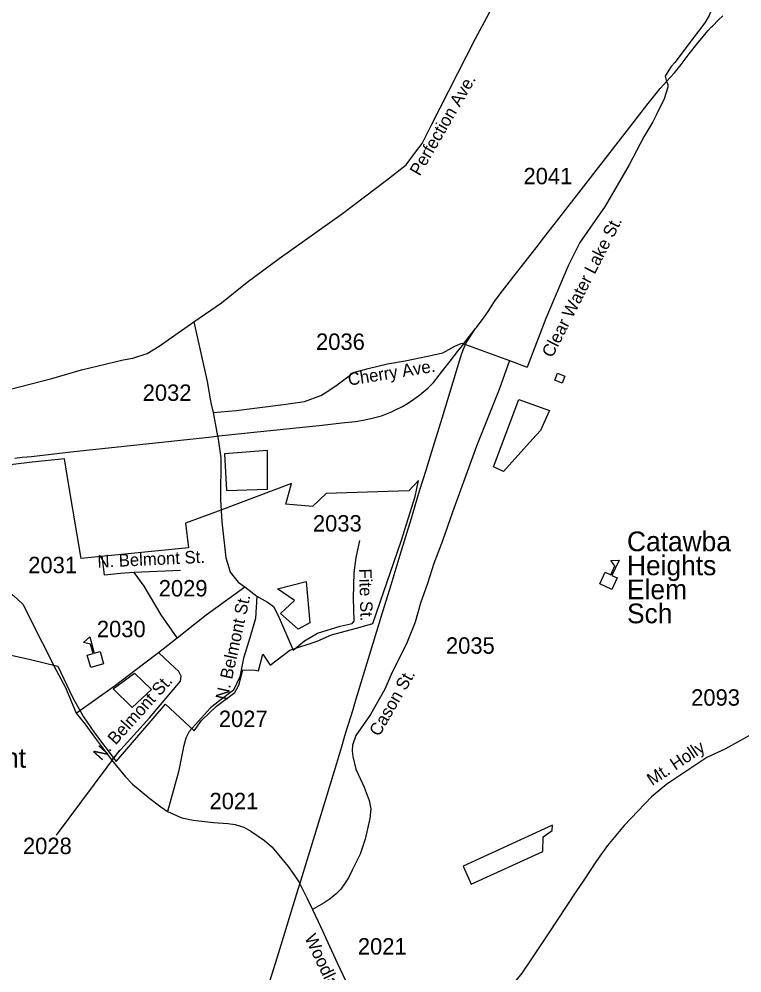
# Model space of a CAD drawing. Extents: x 1364363 to 1407445, y 538563 to 573342.
# Drawn here: x 1387464 to 1392969, y 558110 to 565370 of the extents above; entities that cross this region are included whole.
import ezdxf

# ---------------------------------------------------------------- set-up
doc = ezdxf.new("R2010")
doc.units = 0
for name, color, linetype in [('Default', 7, 'Continuous'), ('Exist Boundary Political City Limit New', 7, 'Continuous'), ('Exist Boundary Political City Limit New Hole', 7, 'Continuous'), ('Exist Cultural Educational Facility High CELL', 7, 'Continuous'), ('Exist Cultural Educational Facility High Label', 7, 'Continuous'), ('Exist Railroad Mainline', 7, 'Continuous'), ('Exist Road Secondary Type 51 Attributed', 7, 'Continuous'), ('Exist Road Secondary Type 51 Label', 7, 'Continuous'), ('Exist Road Secondary Type 51 Number Label', 7, 'Continuous')]:
    doc.layers.add(name, color=color, linetype=linetype)

msp = doc.modelspace()

# ---------------------------------------------------------------- linework, layer by layer
at = {"layer": 'Default'}
msp.add_lwpolyline([(1391599.2, 562599.1), (1391543.8, 562622.4), (1391565.9, 562675), (1391621.3, 562651.7)], close=True, dxfattribs=at)
at = {"layer": 'Exist Boundary Political City Limit New'}
for points in [[(1391373.9, 562172), (1391153.1, 561924.9), (1391076.5, 561961.9), (1391270, 562475), (1391503.5, 562391.6), (1391478.6, 562335.6), (1391435.2, 562238), (1391373.9, 562172)], [(1389678.6, 560774.6), (1389589.1, 560725.4), (1389455.6, 560844.7), (1389561.9, 560943.6), (1389431.9, 561033.4), (1389651.1, 561089.9), (1389678.6, 560774.6)], [(1388473.9, 560267.5), (1388325.8, 560130.8), (1388181, 560270.8), (1388343.9, 560391.4), (1388473.9, 560267.5)]]:
    msp.add_lwpolyline(points, dxfattribs=at)
at = {"layer": 'Exist Boundary Political City Limit New Hole'}
for points in [[(1389027.9, 562059.4), (1389045.1, 561782.4), (1389356.9, 561791.1), (1389356.9, 562085.4), (1389027.9, 562059.4)], [(1390506.1, 561856.6), (1390431.9, 561779.4), (1389802.2, 561758.8), (1389698.8, 561658.5), (1389495.4, 561678.6), (1389538.6, 561834.4), (1388981.6, 561623), (1388731, 561531.8), (1388755, 561344.7), (1387937.1, 561263), (1387841.9, 561834.4), (1387811.2, 562022.7), (1387564.9, 561997), (1387398.5, 561975.8)], [(1386687.2, 560685.2), (1387541.5, 560497.8), (1387759.8, 560444.9), (1387874.1, 560203.6), (1387956.1, 560059.2), (1388038.1, 559937.2), (1388204.5, 559718.2), (1388578.9, 560156.2), (1388797.6, 559952.1), (1388852.4, 560031.8), (1388966.6, 560138.8), (1389106.2, 560243.9), (1389138.1, 560300.4), (1389168.1, 560416.8), (1389261.8, 560414.9), (1389286.9, 560408), (1389320.5, 560534.9), (1389376.1, 560453.2), (1389526.9, 560566.8), (1389734.6, 560634.8), (1389843.2, 560683.7), (1390060.8, 560740.2), (1390158.8, 560768.6), (1390375, 561395.8), (1390480.6, 561736.7), (1390506.1, 561856.6)], [(1390845.2, 558920.9), (1390907.8, 558784.5), (1391453.2, 559034.6), (1391455.1, 559144.7), (1391525, 559192.8), (1391527, 559233.4), (1390845.2, 558920.9)]]:
    msp.add_lwpolyline(points, dxfattribs=at)
at = {"layer": 'Exist Cultural Educational Facility High CELL'}
for points in [[(1391886.4, 561070.9), (1391928.3, 561159.5), (1391969.9, 561139.8), (1392002, 561207.6), (1391969.9, 561249.7), (1392033.6, 561251.8), (1391978.6, 561135.7), (1392020.2, 561116), (1391978.3, 561027.5)], [(1388010.6, 560434), (1387983.7, 560528.2), (1388028, 560540.8), (1388007.4, 560613), (1387955.5, 560623.4), (1388001.9, 560667), (1388037.2, 560543.4), (1388081.5, 560556.1), (1388108.4, 560461.9)]]:
    msp.add_lwpolyline(points, close=True, dxfattribs=at)
at = {"layer": 'Exist Railroad Mainline'}
for points in [[(1390941.1, 563014.6), (1390947.3, 563022.7), (1391014.3, 563109.8), (1391041.7, 563151.9), (1391061.2, 563184.8), (1391085.5, 563219.9), (1391127.9, 563278.4), (1391252, 563437.6), (1391401, 563628), (1391458.1, 563702.3), (1391745.6, 564071.1), (1392079.7, 564502), (1392245.1, 564713.7), (1392286.2, 564766.3), (1392345.8, 564842.4), (1392421.6, 564924.4), (1392455.5, 564961.2), (1392506.3, 565024.4), (1392568.4, 565104.6), (1392635, 565190.9), (1392676, 565240.7), (1392710, 565280.3), (1392738.3, 565310.5), (1392743.8, 565316.4), (1392789.6, 565363.4), (1392823.2, 565394.3)], [(1387431.3, 562027.6), (1387488.1, 562034.9), (1387557.9, 562041.3), (1387859.4, 562075.4), (1387978.3, 562088.8), (1388383.8, 562131.7), (1388931.5, 562190.7), (1388985.3, 562196.4), (1389277.4, 562227.3), (1389748.9, 562277.3), (1389945.2, 562297.9), (1390027.5, 562307.4), (1390083.8, 562316.5), (1390142.9, 562329), (1390223.3, 562350.6), (1390300, 562381.1), (1390330.1, 562395.4), (1390384.7, 562421.3), (1390417.5, 562441.6), (1390460.1, 562468.7), (1390517, 562509.2), (1390576.1, 562559.4), (1390621.5, 562603.6), (1390664.7, 562658.4), (1390709.8, 562717.5), (1390748.3, 562766.8), (1390806.5, 562842.5), (1390850.9, 562898.9), (1390852.1, 562900.6), (1390895.1, 562955.3), (1390941.1, 563014.6)], [(1389374.9, 558046.7), (1389431.5, 558233.3), (1389580, 558713.3), (1389590.9, 558748), (1389600.3, 558778.6), (1389736.3, 559225.1), (1389883, 559706.9), (1389921.5, 559833.6), (1389946, 559913.4), (1389963.1, 559972.7), (1389973.1, 560002.1), (1390005.7, 560107.6), (1390032.5, 560195), (1390126.1, 560501.6), (1390225.3, 560827.6), (1390297.7, 561062.6), (1390367.1, 561291.8), (1390451.7, 561569.8), (1390495.3, 561717.4), (1390517.3, 561787.6), (1390539.2, 561856.5), (1390565.8, 561943), (1390586.2, 562012.2), (1390627.9, 562143.6), (1390627.9, 562144.1), (1390685.9, 562333.3), (1390827.6, 562801.6), (1390845.7, 562851.4), (1390858.8, 562883.5), (1390866, 562899.1), (1390869.2, 562906.2), (1390941.1, 563014.6)]]:
    msp.add_lwpolyline(points, dxfattribs=at)
at = {"layer": 'Exist Road Secondary Type 51 Attributed'}
for p, q in [((1388693.5, 561173.6), (1388340.2, 561157.2)), ((1389182.3, 561047.9), (1389274.9, 560977.7)), ((1388526.8, 560548), (1388668.8, 560660.7))]:
    msp.add_line(p, q, dxfattribs=at)
for points in [[(1392770.2, 565863), (1392770.5, 565595.7), (1392754.7, 565499.8), (1392733.8, 565434.4), (1392719.5, 565397.1), (1392687.1, 565342), (1392604.8, 565234.4), (1392457, 565040.1), (1392431, 565007.6), (1392399.8, 564959.4), (1392385.1, 564934.6), (1392394.1, 564894)], [(1388794.4, 563066.5), (1389005.1, 563210.4), (1389202.5, 563366.5), (1389444.3, 563547.5), (1389927.5, 563889.5), (1390263.3, 564143.8), (1390412, 564261), (1390475.1, 564346.7), (1390533.7, 564423.4), (1390603.5, 564560.3), (1390941.3, 565220.6), (1391045.3, 565414.2), (1391142.3, 565665.4)], [(1392394.1, 564894), (1392404.3, 564870.9), (1392405, 564851), (1392377.2, 564762.7), (1392315.2, 564638.7), (1392290.4, 564587.9), (1392222.8, 564474.1), (1392110, 564260.6), (1391928.7, 563946.6), (1391733.8, 563670.4), (1391645.9, 563491.7), (1391476.9, 563089.9), (1391334.7, 562719.9)], [(1386333.6, 562405.1), (1386455.7, 562390.9), (1386606, 562380.2), (1386684.9, 562380.8), (1386918.8, 562425.9), (1387308.2, 562529), (1387714.6, 562633.1), (1387940.9, 562699.4), (1388256.1, 562775.3), (1388329.6, 562787.8), (1388440, 562823.8), (1388532.4, 562880.2), (1388794.4, 563066.5)], [(1388794.4, 563066.5), (1388896.6, 562610.5), (1388924.4, 562448.1), (1388942.6, 562374.1)], [(1388942.6, 562374.1), (1389118.2, 562389.7), (1389478.3, 562436.9), (1389636.7, 562459.8), (1389761.9, 562503.4), (1389816.7, 562538.3), (1389886.9, 562584.9), (1389979.3, 562654.8), (1390012, 562678.7), (1390123.5, 562709.4), (1390271, 562746.8), (1390403.5, 562768.2), (1390575.4, 562803), (1390690.3, 562830.1), (1390782.7, 562879.6), (1390836.7, 562902.1)], [(1390836.7, 562902.1), (1391198.5, 562771.4)], [(1391198.5, 562771.4), (1391120.8, 562549.4), (1390947.5, 562119.6), (1390764.9, 561617.2), (1390688.4, 561398.7), (1390622.7, 561225.9), (1390573.7, 561074.8), (1390520.4, 560923.8), (1390481.5, 560780.5), (1390420.1, 560625.9), (1390299, 560382.2), (1390250.7, 560269.1), (1390140.6, 560077.5), (1390029.3, 559915.6), (1390003.8, 559842.1), (1390001.1, 559797.7), (1390005.8, 559756), (1390027.9, 559659.5), (1390091.2, 559524.2), (1390131, 559421.3), (1390143.7, 559358.9), (1390136.2, 559285), (1390101, 559127.8), (1390062.5, 559012.5), (1390002, 558891.7), (1389972, 558834.4), (1389943.7, 558786.8), (1389914.9, 558748.1), (1389880.2, 558712), (1389833.7, 558673), (1389786.7, 558642.1), (1389697.6, 558591.9)], [(1391198.5, 562771.4), (1391334.7, 562719.9)], [(1388942.6, 562374.1), (1388970.4, 562223.9)], [(1388970.4, 562223.9), (1388980.7, 562173), (1389000.2, 562030.7), (1388997.8, 561710.6), (1389007.5, 561542.3), (1389038.1, 561269.6), (1389054, 561219.8), (1389072.2, 561160.1), (1389131.7, 561084.5), (1389182.3, 561047.9)], [(1389552.5, 560565.4), (1389639.2, 560636.5), (1389737, 560695.8), (1389910.5, 560749.2), (1390002.1, 560769.3), (1390015.5, 560785.9), (1390010.7, 560963.7), (1390017, 561154.5), (1390025.9, 561232.9), (1390030.2, 561270.8), (1390048.5, 561352.6), (1390058.3, 561400)], [(1388340.2, 561157.2), (1388236, 561149.5), (1388115.7, 561135.9), (1388097.7, 561285.2)], [(1386538.3, 561206.8), (1386601.8, 561172), (1386681, 561131.3), (1386745.3, 561116.7), (1386844.4, 561113.3), (1387015.7, 561122.3), (1387085.6, 561115.6), (1387135.2, 561109.9), (1387199.4, 561086.8), (1387358.3, 561022.6), (1387422.5, 560982), (1387493.5, 560916.6), (1387638.9, 560624.1), (1387746.4, 560415.2), (1387817.7, 560281.7), (1387900.3, 560086.4)], [(1388668.8, 560660.7), (1388547.1, 560834.3), (1388416, 561053.6), (1388340.2, 561157.2)], [(1388668.8, 560660.7), (1388889.8, 560835.8), (1389182.3, 561047.9)], [(1389274.9, 560977.7), (1389263.8, 560808.4), (1389214.2, 560634.8), (1389173.1, 560505.7), (1389146.6, 560362), (1389097, 560262.8), (1388993.3, 560183.9), (1388921, 560126.6), (1388760.2, 559946.7), (1388733.8, 559896.8), (1388716.7, 559830.4), (1388677.6, 559640.7), (1388594.5, 559337.2)], [(1389274.9, 560977.7), (1389356, 560932.1), (1389401.3, 560899.1), (1389436.4, 560829.8), (1389552.5, 560565.4)], [(1387900.3, 560086.4), (1388197.8, 560300), (1388402.9, 560455.6), (1388526.8, 560548)], [(1388168.4, 559732.2), (1388457.2, 560052.3), (1388693.1, 560329.5), (1388699.9, 560367.4), (1388680.6, 560403.8), (1388614.7, 560464.6), (1388526.8, 560548)], [(1387900.3, 560086.4), (1387964, 560004.4), (1388038.1, 559904.9), (1388168.4, 559732.2)], [(1393387.1, 560115.9), (1392845.2, 559816), (1392701.2, 559748), (1392396.8, 559546.2), (1392280.8, 559448.7), (1392072.1, 559232.8), (1391944.8, 559079.5), (1391862.9, 558962), (1391765.9, 558816.5), (1391704.9, 558725.8), (1391494, 558407), (1391365.8, 558216), (1391292.6, 558107.6), (1391099.2, 557870.3), (1390994.9, 557756.6), (1390768.7, 557555), (1390315.2, 557143.5)], [(1388168.4, 559732.2), (1388273.9, 559601.8), (1388328.8, 559546.7), (1388460.4, 559436), (1388543.2, 559374.1), (1388594.5, 559337.2)], [(1388594.5, 559337.2), (1388703.6, 559288.8), (1388789.3, 559273.1), (1388945, 559255.7), (1389052.9, 559247.5), (1389108.8, 559240.4), (1389174.8, 559219.2), (1389229.9, 559189.8), (1389332.3, 559117.7), (1389388, 559069.4), (1389430.4, 559021.6), (1389512.4, 558919.7), (1389557.1, 558859.4), (1389594.1, 558802.5)], [(1389594.1, 558802.5), (1389599.7, 558793.9), (1389657.3, 558676), (1389697.6, 558591.9)], [(1389697.6, 558591.9), (1389760.5, 558463.4), (1389887.2, 558185.7), (1390019.6, 557906.9), (1390115, 557683.8), (1390127.6, 557648.2), (1390139.1, 557611.6), (1390252.1, 557334.6), (1390315.2, 557143.5)]]:
    msp.add_lwpolyline(points, dxfattribs=at)
at = {"layer": 'Exist Road Secondary Type 51 Number Label'}
msp.add_line((1388229.2, 559804.5), (1387747.6, 559157.5), dxfattribs=at)

# ---------------------------------------------------------------- texts
at = {"layer": 'Exist Cultural Educational Facility High Label'}
for s, p in [('Catawba', (1392093.9, 561319.4)), ('Heights ', (1392093.9, 561136.6)), ('Elem', (1392093.9, 560953.8)), ('Sch', (1392093.9, 560771)), ('N Belmont ', (1386580.9, 559671.7))]:
    msp.add_text(s, height=150, dxfattribs=at).set_placement(p)
at = {"layer": 'Exist Road Secondary Type 51 Label'}
for s, rotation, p in [('Perfection Ave.', 59.95, (1390515.5, 564169.4)), ('Clear Water Lake St.', 63.06135, (1391524.8, 562786)), ('Cherry Ave.', 9.15111, (1389976.9, 562579.3)), ('N. Belmont St.', 2.65431, (1388063.2, 561193.6)), ('Fite St.', 271.57382, (1390053.8, 561186.1)), ('N. Belmont St.', 77.67227, (1389051.7, 560180.7)), ('N. Belmont St.', 47.94774, (1388090.7, 559719.5)), ('Cason St.', 60.12386, (1390206.9, 559903.4)), ('Mt. Holly', 33.53739, (1392285.3, 559531.3)), ('Woodlawn St.', 295.41155, (1389635.9, 558378.6))]:
    msp.add_text(s, height=95, rotation=rotation, dxfattribs=at).set_placement(p)
at = {"layer": 'Exist Road Secondary Type 51 Number Label'}
for s, p in [('2041', (1391305.7, 564112.3)), ('2036', (1389725.7, 562851.6)), ('2032', (1388405.6, 562463.7)), ('2033', (1389701.9, 561469)), ('2031', (1387534, 561152)), ('2029', (1388527.8, 560975.1)), ('2030', (1388056.5, 560665.1)), ('2035', (1390715.2, 560539.1)), ('2093', (1392582.2, 560143.6)), ('2027', (1388985.7, 559981.2)), ('2021', (1388914.6, 559355.4)), ('2028', (1387493.8, 559014.1)), ('2021', (1390044.3, 558249.3))]:
    msp.add_text(s, height=125, dxfattribs=at).set_placement(p)

doc.saveas('drawing.dxf')
